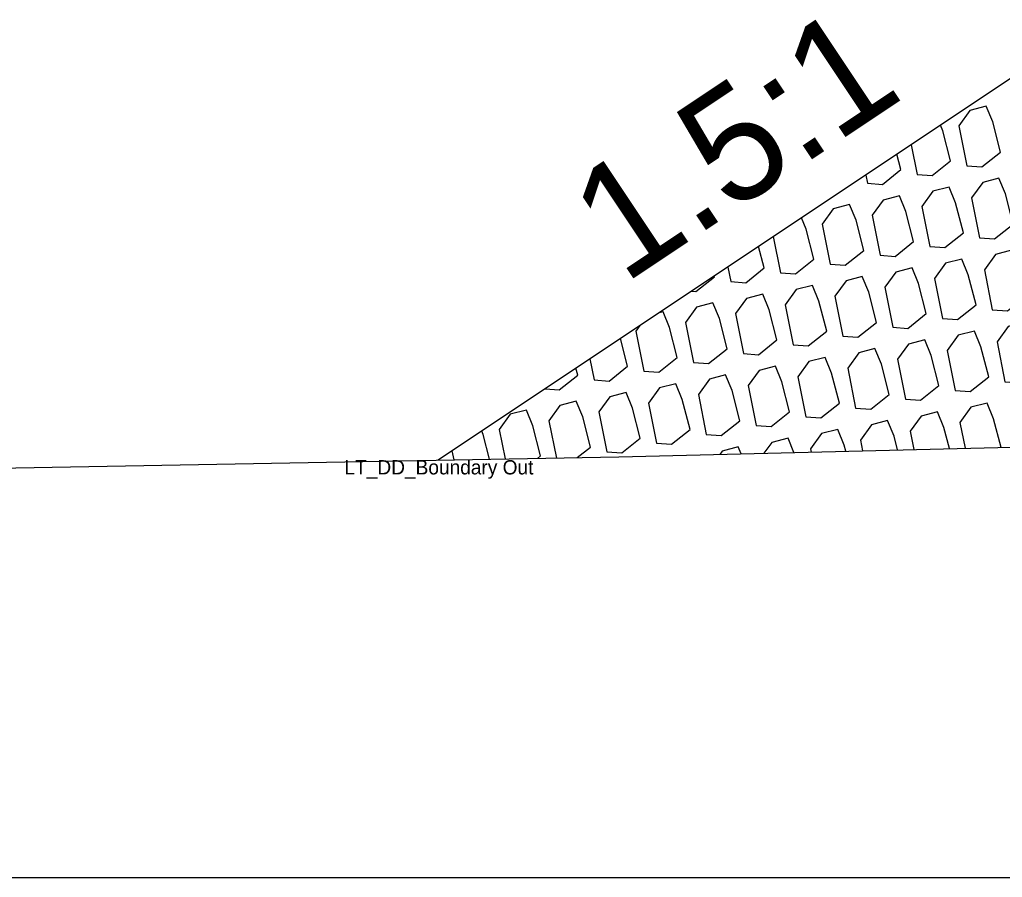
# Model space of a CAD drawing. Extents: x -26 to 203, y -10 to 20020.
# Drawn here: x 62.66 to 69.54, y 4000 to 4006.01 of the extents above; entities that cross this region are included whole.
import ezdxf

# ---------------------------------------------------------------- set-up
doc = ezdxf.new("R2010")
doc.units = 0
for name, color, linetype in [('Default', 7, 'Continuous'), ('Exist Cross Section Cell', 7, 'Continuous'), ('Exist XS Ground Line', 7, 'Continuous'), ('Old_Level_1', 7, 'Continuous'), ('Prop CMT Rip Rap Class II', 7, 'Continuous'), ('Prop XS Side Slope Text', 7, 'Continuous')]:
    doc.layers.add(name, color=color, linetype=linetype)

msp = doc.modelspace()

# ---------------------------------------------------------------- linework, layer by layer
at = {"layer": 'Exist Cross Section Cell'}
msp.add_line((0, 4000), (100, 4000), dxfattribs=at)
at = {"layer": 'Exist XS Ground Line'}
for p, q in [((66.8538, 4002.9439), (75.0613, 4003.1494)), ((52.9132, 4002.6939), (66.8538, 4002.9439))]:
    msp.add_line(p, q, dxfattribs=at)
at = {"layer": 'Old_Level_1'}
for p, q in [((68.9019, 4005.1299), (68.9434, 4004.9214)), ((68.5833, 4004.9175), (68.5948, 4004.8599)), ((67.9362, 4004.4861), (67.9864, 4004.2329)), ((67.6176, 4004.2736), (67.6379, 4004.1715)), ((66.6518, 4003.6298), (66.6809, 4003.483)), ((65.686, 4002.9859), (65.6985, 4002.9232))]:
    msp.add_line(p, q, dxfattribs=at)
for points in [[(69.292, 4004.9829), (69.3972, 4004.9752), (69.5268, 4005.0784), (69.4723, 4005.289), (69.4272, 4005.3987), (69.3134, 4005.3693), (69.2363, 4005.2629)], [(69.3808, 4004.4788), (69.4861, 4004.4711), (69.6156, 4004.5744), (69.5612, 4004.7849), (69.516, 4004.8946), (69.4023, 4004.8652), (69.3252, 4004.7588)], [(69.0322, 4004.4173), (69.1375, 4004.4097), (69.267, 4004.5129), (69.2126, 4004.7235), (69.1674, 4004.8332), (69.0537, 4004.8037), (68.9766, 4004.6973)], [(68.6836, 4004.3559), (68.7889, 4004.3482), (68.9184, 4004.4514), (68.864, 4004.662), (68.8189, 4004.7717), (68.7051, 4004.7423), (68.628, 4004.6359)], [(68.335, 4004.2944), (68.4403, 4004.2867), (68.5698, 4004.39), (68.5154, 4004.6005), (68.4703, 4004.7102), (68.3565, 4004.6808), (68.2794, 4004.5744)], [(69.4697, 4003.9747), (69.575, 4003.9671), (69.7045, 4004.0703), (69.6501, 4004.2809), (69.6049, 4004.3906), (69.4912, 4004.3611), (69.4141, 4004.2547)], [(69.1211, 4003.9133), (69.2264, 4003.9056), (69.3559, 4004.0088), (69.3015, 4004.2194), (69.2563, 4004.3291), (69.1426, 4004.2997), (69.0655, 4004.1932)], [(68.7725, 4003.8518), (68.8778, 4003.8441), (69.0073, 4003.9474), (68.9529, 4004.1579), (68.9077, 4004.2676), (68.794, 4004.2382), (68.7169, 4004.1318)], [(68.4239, 4003.7903), (68.5292, 4003.7827), (68.6587, 4003.8859), (68.6043, 4004.0965), (68.5591, 4004.2062), (68.4454, 4004.1767), (68.3683, 4004.0703)], [(68.0753, 4003.7289), (68.1806, 4003.7212), (68.3101, 4003.8244), (68.2557, 4004.035), (68.2105, 4004.1447), (68.0968, 4004.1153), (68.0197, 4004.0088)], [(67.7267, 4003.6674), (67.832, 4003.6597), (67.9615, 4003.763), (67.9071, 4003.9735), (67.8619, 4004.0832), (67.7482, 4004.0538), (67.6711, 4003.9474)], [(67.3781, 4003.6059), (67.4834, 4003.5983), (67.6129, 4003.7015), (67.5585, 4003.9121), (67.5133, 4004.0218), (67.3996, 4003.9923), (67.3225, 4003.8859)], [(69.21, 4003.4092), (69.3153, 4003.4015), (69.4448, 4003.5048), (69.3904, 4003.7153), (69.3452, 4003.825), (69.2315, 4003.7956), (69.1544, 4003.6892)], [(69.5586, 4003.4707), (69.6639, 4003.463), (69.7934, 4003.5662), (69.739, 4003.7768), (69.6938, 4003.8865), (69.58, 4003.8571), (69.503, 4003.7506)], [(68.8614, 4003.3477), (68.9667, 4003.3401), (69.0962, 4003.4433), (69.0418, 4003.6539), (68.9966, 4003.7636), (68.8829, 4003.7341), (68.8058, 4003.6277)], [(68.5128, 4003.2863), (68.6181, 4003.2786), (68.7476, 4003.3818), (68.6932, 4003.5924), (68.648, 4003.7021), (68.5343, 4003.6727), (68.4572, 4003.5662)], [(68.1642, 4003.2248), (68.2695, 4003.2171), (68.399, 4003.3204), (68.3446, 4003.5309), (68.2994, 4003.6406), (68.1857, 4003.6112), (68.1086, 4003.5048)], [(67.8156, 4003.1633), (67.9209, 4003.1557), (68.0504, 4003.2589), (67.996, 4003.4695), (67.9508, 4003.5792), (67.8371, 4003.5497), (67.76, 4003.4433)], [(67.467, 4003.1019), (67.5723, 4003.0942), (67.7018, 4003.1974), (67.6474, 4003.408), (67.6022, 4003.5177), (67.4885, 4003.4883), (67.4114, 4003.3818)], [(67.1184, 4003.0404), (67.2237, 4003.0327), (67.3532, 4003.136), (67.2988, 4003.3465), (67.2536, 4003.4562), (67.1399, 4003.4268), (67.0628, 4003.3204)], [(66.7698, 4002.9789), (66.8751, 4002.9713), (67.0046, 4003.0745), (66.9502, 4003.2851), (66.905, 4003.3948), (66.7913, 4003.3653), (66.7142, 4003.2589)]]:
    msp.add_lwpolyline(points, close=True, dxfattribs=at)
for points in [[(68.9434, 4004.9214), (69.0486, 4004.9137), (69.1782, 4005.017), (69.1237, 4005.2275), (69.1075, 4005.267)], [(68.5948, 4004.8599), (68.7, 4004.8523), (68.8296, 4004.9555), (68.8017, 4005.0631)], [(67.9864, 4004.2329), (68.0917, 4004.2253), (68.2212, 4004.3285), (68.1668, 4004.5391), (68.1343, 4004.6181)], [(67.6379, 4004.1715), (67.7431, 4004.1638), (67.8727, 4004.267), (67.8337, 4004.4177)], [(67.364, 4004.1046), (67.3945, 4004.1023), (67.5241, 4004.2056), (67.5228, 4004.2105)], [(67.0295, 4003.5445), (67.1348, 4003.5368), (67.2643, 4003.64), (67.2099, 4003.8506), (67.1648, 4003.9603), (67.1367, 4003.953)], [(67.002, 4003.8633), (66.9739, 4003.8244), (67.0295, 4003.5445)], [(66.6809, 4003.483), (66.7862, 4003.4753), (66.9157, 4003.5786), (66.8656, 4003.7723)], [(66.3388, 4003.4211), (66.4376, 4003.4139), (66.5671, 4003.5171), (66.5547, 4003.5651)], [(66.5627, 4002.9387), (66.656, 4003.013), (66.6016, 4003.2236), (66.5564, 4003.3333), (66.4427, 4003.3039), (66.3656, 4003.1974), (66.4175, 4002.9361)], [(69.531, 4003.0109), (69.4792, 4003.2113), (69.4341, 4003.321), (69.3203, 4003.2915), (69.2433, 4003.1851), (69.2791, 4003.0046)], [(66.285, 4002.9337), (66.3074, 4002.9516), (66.253, 4003.1621), (66.2078, 4003.2718), (66.0941, 4003.2424), (66.017, 4003.136), (66.058, 4002.9296)], [(69.1689, 4003.0019), (69.1306, 4003.1498), (69.0855, 4003.2595), (68.9717, 4003.2301), (68.8947, 4003.1236), (68.9201, 4002.9957)], [(68.4446, 4002.9837), (68.4334, 4003.0269), (68.3883, 4003.1366), (68.2745, 4003.1071), (68.1975, 4003.0007), (68.2021, 4002.9777)], [(68.8067, 4002.9928), (68.782, 4003.0883), (68.7369, 4003.198), (68.6231, 4003.1686), (68.5461, 4003.0622), (68.5611, 4002.9867)], [(65.9491, 4002.9277), (65.9044, 4003.1007), (65.8944, 4003.1248)], [(68.081, 4002.9746), (68.0397, 4003.0751), (67.9259, 4003.0457), (67.8707, 4002.9694)], [(67.711, 4002.9654), (67.6911, 4003.0136), (67.5774, 4002.9842), (67.561, 4002.9616)]]:
    msp.add_lwpolyline(points, dxfattribs=at)
at = {"layer": 'Prop CMT Rip Rap Class II'}
msp.add_lwpolyline([(79.376, 4006), (70.207, 4006), (65.589, 4002.9212)], dxfattribs=at)

# ---------------------------------------------------------------- texts
at = {"layer": 'Default'}
msp.add_text('LT_DD_Boundary Out', height=0.1, dxfattribs=at).set_placement((64.9337, 4002.8212))
at = {"layer": 'Prop XS Side Slope Text'}
msp.add_text('1.5:1', height=0.8, rotation=33.69139, dxfattribs=at).set_placement((66.8889, 4004.1484))

doc.saveas('drawing.dxf')
